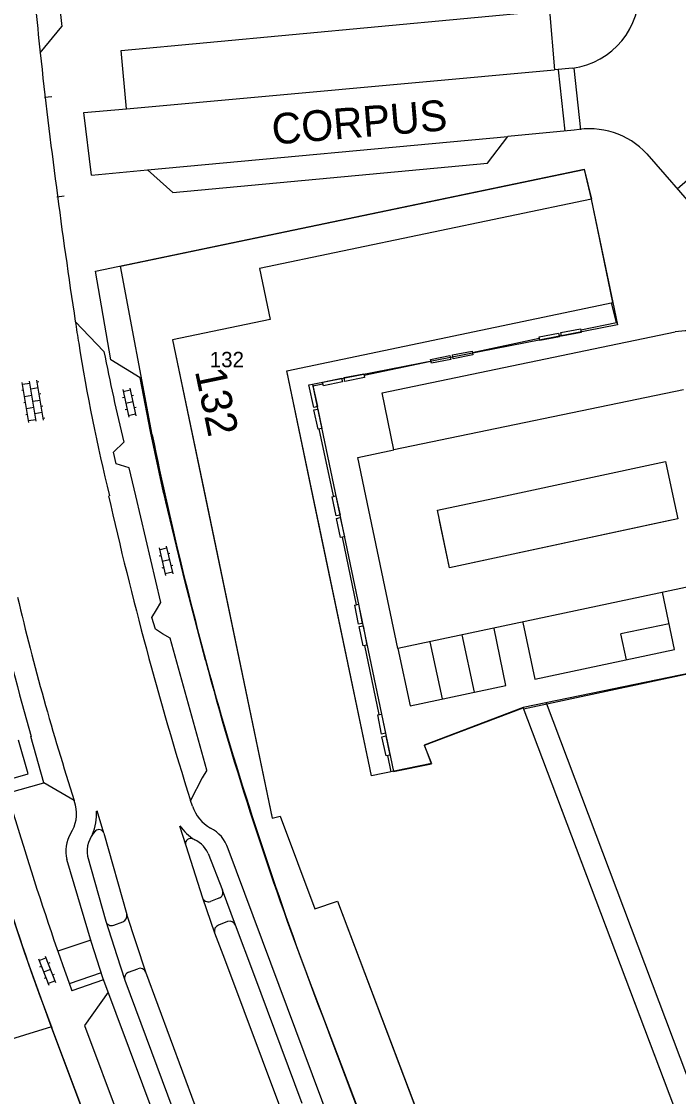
# Model space of a CAD drawing. Extents: x 148816 to 151297, y 399515 to 402500.
# Drawn here: x 150020.7 to 150074.1, y 400201.1 to 400288.6 of the extents above; entities that cross this region are included whole.
import ezdxf

# ---------------------------------------------------------------- set-up
doc = ezdxf.new("R2010")
doc.units = 0
for name, color, linetype in [('B01 Hoofdgebouw  [T] Norm', 7, 'Continuous'), ('B01 hoofgebouw', 7, 'Continuous'), ('B02 Bijgebouw  [T] Norm', 7, 'Continuous'), ('G01 perceelsgrens', 7, 'Continuous'), ('S02 Open verharding  Norm', 7, 'Continuous'), ('T04 Haag heg  [D] Gem', 7, 'Continuous'), ('V00 Kant verharding algemeen  [T] Norm', 7, 'Continuous'), ('V00 Kant verharding algemeen secundair  [T] Gem', 7, 'Continuous'), ('Z02 huisnummer', 7, 'Continuous'), ('Z02 Huisnummer  [Tekst] Norm', 7, 'Continuous'), ('Z06 straatnaam', 7, 'Continuous')]:
    doc.layers.add(name, color=color, linetype=linetype)

msp = doc.modelspace()

# ---------------------------------------------------------------- linework, layer by layer
at = {"layer": 'B01 Hoofdgebouw  [T] Norm'}
for p, q in [((150067.05, 400274.11), (150040.05, 400268.49)), ((150068.79, 400265.71), (150067.05, 400274.11)), ((150040.05, 400268.49), (150040.92, 400264.33)), ((150042.26, 400260.16), (150068.79, 400265.71)), ((150040.92, 400264.33), (150032.98, 400262.67)), ((150032.98, 400262.67), (150035.62, 400250)), ((150044.39, 400250), (150042.26, 400260.16)), ((150035.62, 400250), (150041.08, 400223.79)), ((150049.16, 400227.22), (150044.39, 400250)), ((150036.041, 400247.978), (150041.08, 400223.79)), ((150049.16, 400227.22), (150044.813, 400247.978)), ((150061.51, 400232.77), (150053.45, 400229.71)), ((150080.82, 400181.68), (150061.51, 400232.77)), ((150053.45, 400229.71), (150054.05, 400228.21)), ((150054.05, 400228.21), (150049.16, 400227.22)), ((150041.08, 400223.79), (150041.73, 400223.94)), ((150041.73, 400223.94), (150044.56, 400216.39)), ((150044.56, 400216.39), (150046.4, 400217.03)), ((150046.4, 400217.03), (150059.02, 400183.66))]:
    msp.add_line(p, q, dxfattribs=at)
at = {"layer": 'B01 hoofgebouw'}
for points in [[(150042.26, 400260.16), (150068.79, 400265.71), (150067.05, 400274.11), (150040.05, 400268.49), (150040.92, 400264.33), (150032.98, 400262.67), (150041.08, 400223.79), (150041.73, 400223.94), (150044.56, 400216.39), (150046.401, 400217.03), (150059.02, 400183.66), (150057.9, 400183.26), (150064.47, 400165.89), (150072.52, 400168.93), (150069.32, 400177.35), (150080.82, 400181.68), (150061.51, 400232.77), (150053.45, 400229.71), (150054.05, 400228.21), (150049.16, 400227.22), (150042.26, 400260.16)], [(150066.18, 400263.5), (150069.08, 400264.1), (150068.69, 400265.69)], [(150057.36, 400261.66), (150062.81, 400262.8)], [(150048.56, 400259.81), (150053.99, 400260.95)], [(150044.39, 400258.94), (150045.2, 400259.11)], [(150046.058, 400250), (150044.91, 400255.44)], [(150046.76, 400246.63), (150047.91, 400241.13)], [(150049.78, 400232.2), (150048.61, 400237.82)], [(150050.76, 400227.55), (150050.48, 400228.87)]]:
    msp.add_lwpolyline(points, dxfattribs=at)
at = {"layer": 'B02 Bijgebouw  [T] Norm'}
for p, q in [((150069.08, 400264.1), (150068.69, 400265.69)), ((150066.18, 400263.5), (150069.08, 400264.1)), ((150057.36, 400261.66), (150062.81, 400262.8)), ((150048.56, 400259.81), (150053.99, 400260.95)), ((150044.39, 400258.94), (150045.2, 400259.11)), ((150046.06, 400250), (150044.91, 400255.44)), ((150046.76, 400246.63), (150047.91, 400241.13)), ((150049.78, 400232.2), (150048.61, 400237.82)), ((150050.76, 400227.55), (150050.48, 400228.87))]:
    msp.add_line(p, q, dxfattribs=at)
at = {"layer": 'G01 perceelsgrens'}
for points in [[(150031.32, 400254.94), (150028.74, 400268.68), (150066.47, 400276.52), (150067.027, 400274.105), (150068.784, 400265.709), (150069.18, 400263.89), (150044.36, 400259.04), (150050.95, 400227.56), (150054.03, 400228.2), (150053.47, 400229.71), (150061.5, 400232.75), (150061.53, 400232.68), (150074.98, 400235.53)], [(150025.479, 400200.486), (150023.14, 400206.7), (150020.96, 400212.8), (150018.96, 400218.81), (150016.67, 400226.38), (150014.74, 400233.26), (150013.16, 400239.66), (150011.53, 400246.7), (150010.04, 400253.89), (150008.72, 400261.1), (150007.87, 400267.36), (150007.66, 400268.6), (150007.548, 400269.371)], [(150045.78, 400206.1), (150062.3, 400162.24), (150075.15, 400167.08), (150104.81, 400195.66)]]:
    msp.add_lwpolyline(points, dxfattribs=at)
for centre, radius, start, end in [((150326.851, 400315.529), 301.678, 191.58616, 196.04855), ((150347.035, 400323.044), 323.157, 196.33962, 201.21566)]:
    msp.add_arc(centre, radius, start, end, dxfattribs=at)
at = {"layer": 'S02 Open verharding  Norm'}
for p, q in [((150021.877, 400256.057), (150021.333, 400259.311)), ((150022.469, 400256.156), (150021.924, 400259.41)), ((150020.848, 400258.571), (150020.7, 400258.547)), ((150021.286, 400255.958), (150020.741, 400259.212)), ((150020.766, 400259.064), (150021.357, 400259.163)), ((150022.032, 400258.769), (150021.44, 400258.67)), ((150021.949, 400259.262), (150022.097, 400259.287)), ((150028.916, 400258.626), (150029.406, 400256.378)), ((150028.948, 400258.479), (150029.534, 400258.607)), ((150029.502, 400258.754), (150029.992, 400256.506)), ((150021.013, 400257.585), (150020.865, 400257.56)), ((150020.931, 400258.078), (150021.522, 400258.177)), ((150021.605, 400257.684), (150022.197, 400257.783)), ((150022.114, 400258.276), (150022.262, 400258.301)), ((150029.054, 400257.991), (150028.908, 400257.959)), ((150029.747, 400257.63), (150029.161, 400257.502)), ((150029.787, 400258.15), (150029.64, 400258.118)), ((150021.096, 400257.092), (150021.688, 400257.191)), ((150021.77, 400256.698), (150022.362, 400256.797)), ((150022.279, 400257.29), (150022.427, 400257.315)), ((150029.268, 400257.014), (150029.121, 400256.982)), ((150030, 400257.173), (150029.854, 400257.141)), ((150021.178, 400256.599), (150021.03, 400256.574)), ((150021.261, 400256.106), (150021.853, 400256.205)), ((150022.444, 400256.304), (150022.592, 400256.328)), ((150029.374, 400256.525), (150029.96, 400256.653)), ((150031.873, 400245.756), (150032.409, 400243.52)), ((150031.908, 400245.611), (150032.492, 400245.75)), ((150032.457, 400245.896), (150032.993, 400243.66)), ((150032.025, 400245.124), (150031.879, 400245.089)), ((150032.725, 400244.778), (150032.141, 400244.638)), ((150032.754, 400245.299), (150032.608, 400245.264)), ((150032.258, 400244.152), (150032.112, 400244.117)), ((150032.374, 400243.666), (150032.958, 400243.805)), ((150032.987, 400244.327), (150032.841, 400244.292)), ((150022.054, 400212.331), (150022.894, 400210.19)), ((150022.109, 400212.191), (150022.667, 400212.41)), ((150022.612, 400212.55), (150023.452, 400210.409)), ((150022.291, 400211.726), (150022.152, 400211.671)), ((150023.032, 400211.48), (150022.474, 400211.26)), ((150022.989, 400212), (150022.85, 400211.945)), ((150022.656, 400210.795), (150022.517, 400210.74)), ((150022.839, 400210.33), (150023.397, 400210.549)), ((150023.354, 400211.069), (150023.215, 400211.014))]:
    msp.add_line(p, q, dxfattribs=at)
at = {"layer": 'T04 Haag heg  [D] Gem'}
msp.add_line((150023.122, 400206.798), (150018.702, 400205.441), dxfattribs=at)
at = {"layer": 'V00 Kant verharding algemeen  [T] Norm'}
for p, q in [((150023.749, 400290.109), (150023.966, 400288.169)), ((150022.2, 400286.023), (150023.966, 400288.169)), ((150065.5, 400284.78), (150064.045, 400284.647)), ((150022.568, 400282.407), (150023.164, 400282.48)), ((150025.76, 400281.16), (150029.225, 400281.476)), ((150065.64, 400279.72), (150060.261, 400279.221)), ((150071.56, 400277.81), (150075.757, 400272.966)), ((150026.38, 400276.08), (150030.929, 400276.502)), ((150026.71, 400268.27), (150066.46, 400276.55)), ((150066.46, 400276.55), (150067.05, 400274.11)), ((150023.563, 400274.306), (150024.159, 400274.379)), ((150027.94, 400261.06), (150026.71, 400268.27)), ((150025.057, 400264.168), (150027.39, 400261.732)), ((150050.02, 400258.38), (150073.85, 400263.33)), ((150062.79, 400262.92), (150064.38, 400263.23)), ((150062.85, 400262.61), (150062.79, 400262.92)), ((150064.44, 400262.92), (150062.85, 400262.61)), ((150064.38, 400263.23), (150064.44, 400262.92)), ((150064.56, 400263.28), (150066.16, 400263.58)), ((150064.62, 400262.97), (150064.56, 400263.28)), ((150066.22, 400263.27), (150064.62, 400262.97)), ((150066.16, 400263.58), (150066.22, 400263.27)), ((150030.33, 400259.59), (150027.94, 400261.06)), ((150053.97, 400261.08), (150055.54, 400261.4)), ((150054.03, 400260.77), (150053.97, 400261.08)), ((150055.6, 400261.09), (150054.03, 400260.77)), ((150055.54, 400261.4), (150055.6, 400261.09)), ((150055.74, 400261.45), (150057.34, 400261.76)), ((150055.8, 400261.14), (150055.74, 400261.45)), ((150057.4, 400261.45), (150055.8, 400261.14)), ((150057.34, 400261.76), (150057.4, 400261.45)), ((150031.165, 400255.225), (150030.33, 400259.59)), ((150045.17, 400259.24), (150046.72, 400259.57)), ((150046.72, 400259.57), (150046.79, 400259.26)), ((150046.94, 400259.61), (150048.54, 400259.92)), ((150047, 400259.3), (150046.94, 400259.61)), ((150048.6, 400259.61), (150047, 400259.3)), ((150048.54, 400259.92), (150048.6, 400259.61)), ((150044.05, 400259.01), (150044.36, 400259.08)), ((150044.46, 400257.18), (150044.05, 400259.01)), ((150044.36, 400259.08), (150044.77, 400257.25)), ((150045.24, 400258.93), (150045.17, 400259.24)), ((150046.79, 400259.26), (150045.24, 400258.93)), ((150050.98, 400253.73), (150050.02, 400258.38)), ((150044.77, 400257.25), (150044.46, 400257.18)), ((150044.48, 400256.99), (150044.79, 400257.05)), ((150044.81, 400255.42), (150044.48, 400256.99)), ((150044.79, 400257.05), (150045.12, 400255.48)), ((150032.245, 400250.26), (150031.165, 400255.225)), ((150045.12, 400255.48), (150044.81, 400255.42)), ((150048.05, 400253.12), (150050.981, 400253.726)), ((150048.705, 400250), (150048.05, 400253.12)), ((150029.979, 400250), (150029.451, 400252.261)), ((150032.305, 400250), (150032.245, 400250.26)), ((150032.42, 400249.5), (150032.305, 400250)), ((150045.95, 400249.91), (150046.26, 400249.98)), ((150046.29, 400248.36), (150045.95, 400249.91)), ((150046.26, 400249.98), (150046.6, 400248.43)), ((150051.31, 400237.57), (150048.705, 400250)), ((150033.995, 400242.98), (150032.42, 400249.5)), ((150046.6, 400248.43), (150046.29, 400248.36)), ((150046.31, 400248.15), (150046.62, 400248.22)), ((150046.64, 400246.6), (150046.31, 400248.15)), ((150046.62, 400248.22), (150046.95, 400246.67)), ((150046.95, 400246.67), (150046.64, 400246.6)), ((150035.64, 400236.63), (150033.995, 400242.98)), ((150073.813, 400237.484), (150072.824, 400242.154)), ((150047.79, 400241.11), (150048.1, 400241.17)), ((150048.09, 400239.55), (150047.79, 400241.11)), ((150048.1, 400241.17), (150048.4, 400239.61)), ((150048.4, 400239.61), (150048.09, 400239.55)), ((150048.16, 400239.36), (150048.47, 400239.42)), ((150048.47, 400237.79), (150048.16, 400239.36)), ((150048.47, 400239.42), (150048.78, 400237.85)), ((150061.459, 400239.691), (150062.435, 400235.086)), ((150073.367, 400239.592), (150069.454, 400238.762)), ((150035.773, 400227.673), (150032.77, 400238.42)), ((150069.9, 400236.655), (150069.454, 400238.762)), ((150048.78, 400237.85), (150048.47, 400237.79)), ((150062.435, 400235.086), (150073.813, 400237.484)), ((150079.87, 400236.55), (150061.51, 400232.77)), ((150063.359, 400233.151), (150075.406, 400201.252)), ((150049.66, 400232.18), (150049.97, 400232.24)), ((150049.97, 400232.24), (150050.29, 400230.68)), ((150049.98, 400230.62), (150049.66, 400232.18)), ((150050.29, 400230.68), (150049.98, 400230.62)), ((150050.01, 400230.4), (150050.32, 400230.47)), ((150050.32, 400230.47), (150050.65, 400228.91)), ((150050.34, 400228.84), (150050.01, 400230.4)), ((150050.65, 400228.91), (150050.34, 400228.84)), ((150019.248, 400226.824), (150021.214, 400227.37)), ((150019.529, 400225.813), (150022.512, 400226.641)), ((150034.594, 400224.75), (150034.423, 400225.215)), ((150027.386, 400222.561), (150029.241, 400215.951)), ((150034.053, 400221.554), (150035.405, 400217.3)), ((150035.867, 400220.906), (150037.043, 400217.913)), ((150026.051, 400220.679), (150027.532, 400215.405)), ((150036.75, 400217.269), (150036.048, 400217.008)), ((150028.187, 400215.071), (150028.934, 400215.347)), ((150026.327, 400213.859), (150023.643, 400212.949)), ((150029.393, 400211.253), (150030.15, 400211.534)), ((150027.178, 400211.19), (150024.569, 400210.306)), ((150027.361, 400210.619), (150024.771, 400209.741)), ((150044.1, 400210.58), (150062.375, 400162.262)), ((150027.742, 400209.624), (150025.799, 400206.927)), ((150022.2, 400209.25), (150022.437, 400208.618)), ((150022.437, 400208.618), (150023.147, 400206.73)), ((150025.799, 400206.927), (150038.646, 400172.876)), ((150029.083, 400190.931), (150023.147, 400206.73))]:
    msp.add_line(p, q, dxfattribs=at)
for points in [[(150029.225, 400281.476), (150028.798, 400286.199), (150063.648, 400289.449), (150064.045, 400284.648)], [(150030.929, 400276.502), (150033.005, 400274.648), (150058.589, 400277.042), (150060.261, 400279.221)], [(150029.451, 400252.261), (150028.374, 400252.596), (150028.177, 400253.54), (150028.997, 400254.346)], [(150032.77, 400238.42), (150032.157, 400238.778), (150031.575, 400239.157), (150031.29, 400240.108), (150031.661, 400240.717), (150032.01, 400241.31), (150029.979, 400250)], [(150051.31, 400237.57), (150052.296, 400232.918), (150060.098, 400234.574), (150059.144, 400239.204)], [(150021.214, 400227.37), (150020.434, 400230.119)], [(150025.078, 400224.837), (150024.976, 400225.223), (150022.512, 400226.641), (150021.444, 400230.406)], [(150035.773, 400227.673), (150035.385, 400227.068), (150034.423, 400225.215)], [(150047.163, 400195.416), (150037.488, 400221.295)], [(150040.454, 400175.611), (150035.825, 400187.996), (150033.806, 400193.388), (150027.304, 400210.797), (150026.385, 400213.665), (150024.38, 400220.404)], [(150037.452, 400215.383), (150036.698, 400215.075)], [(150043.527, 400200.577), (150039.578, 400211.107), (150038.093, 400215.084)], [(150036.391, 400214.45), (150037.187, 400212.333), (150041.844, 400199.943)], [(150035.807, 400197.71), (150030.793, 400211.239)], [(150029.098, 400210.611), (150032.991, 400200.109), (150034.132, 400197.081)]]:
    msp.add_lwpolyline(points, dxfattribs=at)
for centre, radius, start, end in [((150064.689, 400291), 6.272, 277.42631, 3.47678), ((150554.721, 400344.627), 535.736, 186.28011, 188.63897), ((150066.874, 400273.417), 6.423, 43.15616, 101.08079), ((150075.022, 400255.43), 7.986, 66.78751, 98.44039), ((150210.626, 400297.726), 186.738, 191.11359, 193.43291), ((150311.533, 400312.011), 301.328, 193.56449, 195.71183), ((150291.817, 400305.427), 265.254, 195.03232, 200.95113), ((150299.904, 400308.365), 292.275, 195.14982, 199.72075), ((150284.44, 400303.264), 278.583, 194.96877, 199.72301), ((150022.245, 400224.133), 2.919, 327.02832, 13.9579), ((150037.617, 400225.763), 3.188, 198.51814, 240.92761), ((150028.468, 400221.059), 2.446, 136.3632, 188.94002), ((150026.972, 400222.397), 0.445, 21.60443, 128.10605), ((150034.706, 400220.385), 2.927, 18.10945, 62.26847), ((150026.901, 400221.127), 2.623, 147.29338, 196.01953), ((150034.451, 400221.706), 0.426, 82.21736, 200.85361), ((150033.806, 400219.981), 2.259, 24.18093, 71.86574), ((150036.575, 400217.738), 0.5, 290.47571, 20.51774), ((150035.873, 400217.476), 0.5, 200.48432, 290.52397), ((150028.76, 400215.816), 0.5, 290.3472, 15.66263), ((150028.013, 400215.54), 0.5, 195.71723, 290.35029), ((150036.889, 400214.593), 0.518, 111.62722, 196.05223), ((150037.608, 400214.887), 0.52, 20.97257, 107.47879), ((150029.567, 400210.784), 0.5, 110.34111, 200.34277), ((150030.324, 400211.065), 0.5, 20.35085, 110.34758)]:
    msp.add_arc(centre, radius, start, end, dxfattribs=at)
at = {"layer": 'V00 Kant verharding algemeen secundair  [T] Gem'}
for p, q in [((150029.225, 400281.475), (150064.045, 400284.648)), ((150064.343, 400284.648), (150064.874, 400279.653)), ((150065.616, 400284.78), (150066.154, 400279.759)), ((150022.568, 400282.407), (150023.164, 400282.48)), ((150026.38, 400276.08), (150025.76, 400281.16)), ((150030.929, 400276.502), (150060.261, 400279.222)), ((150077.868, 400278.292), (150074.039, 400274.934)), ((150023.563, 400274.306), (150024.159, 400274.379)), ((150074.55, 400258.6), (150050.981, 400253.726)), ((150060.05, 400250), (150073.08, 400252.78)), ((150073.08, 400252.78), (150073.685, 400250)), ((150054.52, 400248.82), (150060.05, 400250)), ((150073.685, 400250), (150074.09, 400248.12)), ((150055.5, 400244.14), (150054.52, 400248.82)), ((150055.5, 400244.14), (150054.696, 400247.978)), ((150074.09, 400248.12), (150055.5, 400244.14)), ((150073.427, 400247.978), (150055.5, 400244.14)), ((150079.45, 400243.54), (150051.31, 400237.57)), ((150056.513, 400238.674), (150057.5, 400234.022)), ((150053.911, 400238.122), (150054.898, 400233.47))]:
    msp.add_line(p, q, dxfattribs=at)
for points in [[(150027.386, 400222.561), (150026.847, 400224.377)], [(150033.527, 400223.147), (150034.053, 400221.554)], [(150038.093, 400215.084), (150037.043, 400217.913)], [(150035.405, 400217.3), (150036.391, 400214.45)], [(150030.793, 400211.239), (150029.241, 400215.951)], [(150027.538, 400215.407), (150028.429, 400212.617), (150029.098, 400210.611)]]:
    msp.add_lwpolyline(points, dxfattribs=at)
for centre, radius, start, end in [((150433.642, 400328.703), 413.65, 185.37428, 185.92226), ((150433.642, 400328.703), 413.65, 188.97564, 189.22359), ((150171.48, 400285.462), 147.948, 188.96765, 193.86838), ((150342.573, 400321.356), 322.799, 192.77099, 197.32768), ((150224.67, 400289.877), 209.899, 193.25213, 197.94007), ((150022.366, 400224.133), 4.426, 337.85286, 2.92671), ((150036.774, 400225.37), 3.899, 214.64903, 239.26003)]:
    msp.add_arc(centre, radius, start, end, dxfattribs=at)

# ---------------------------------------------------------------- texts
at = {"layer": 'Z02 huisnummer'}
msp.add_text('132', height=2.5, rotation=281.77063, dxfattribs=at).set_placement((150034.783, 400260.141))
at = {"layer": 'Z02 Huisnummer  [Tekst] Norm'}
msp.add_text('132', height=1.25, dxfattribs=at).set_placement((150035.995, 400260.45))
at = {"layer": 'Z06 straatnaam'}
msp.add_text('CORPUS', height=2.5, rotation=4.75889, dxfattribs=at).set_placement((150041.144, 400278.549))

doc.saveas('drawing.dxf')
